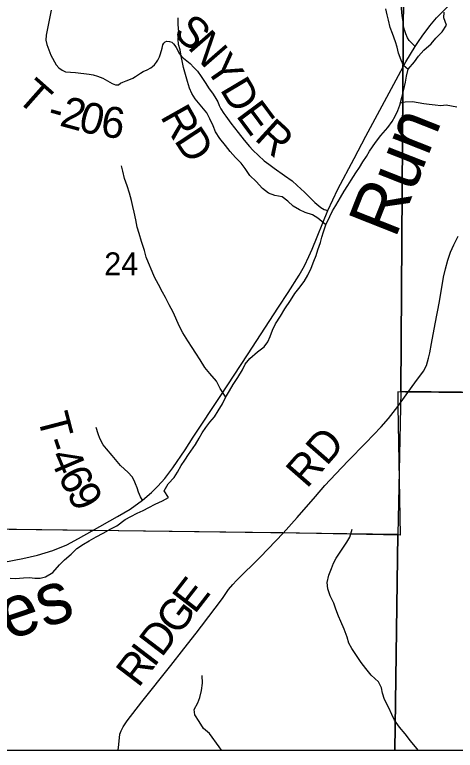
# Model space of a CAD drawing. Extents: x 0 to 191, y 0 to 55.
# Drawn here: x 146.151 to 146.554, y 18.618 to 19.292 of the extents above; entities that cross this region are included whole.
import ezdxf

# ---------------------------------------------------------------- set-up
doc = ezdxf.new("R2010")
doc.units = 0
for name, color, linetype in [('GM_X_Corporation', 7, 'Continuous'), ('GM_X_County_Road', 7, 'Continuous'), ('GM_X_County_Road_Text', 7, 'Continuous'), ('GM_X_Minor_River', 7, 'Continuous'), ('GM_X_Minor_River_Text', 7, 'Continuous'), ('GM_X_Section_Text', 7, 'Continuous'), ('GM_X_State_Route', 7, 'Continuous'), ('GM_X_Township_Road', 7, 'Continuous'), ('GM_X_Township_Road_Text', 7, 'Continuous')]:
    doc.layers.add(name, color=color, linetype=linetype)

msp = doc.modelspace()

# ---------------------------------------------------------------- linework, layer by layer
at = {"layer": 'GM_X_Corporation'}
for points in [[(143.27549, 22.87347), (143.27549, 18.61761), (147.4432, 18.61761)], [(147.2922, 18.93707), (146.93654, 18.94104), (146.93471, 18.94106), (146.51062, 18.94581), (146.50863, 18.94583), (146.50158, 18.94609), (146.50143, 18.93552), (146.50148, 18.93291), (146.50364, 18.81472), (146.39631, 18.81676), (146.39292, 18.81682), (146.22157, 18.81892), (146.2193, 18.81895), (146.02179, 18.82137), (146.02132, 18.82137), (145.2726, 18.83055), (145.27127, 18.83057), (144.95248, 18.83447), (144.96379, 19.38085), (144.96901, 19.63307), (144.9877, 20.24306), (144.98772, 20.24394), (144.99193, 20.41256)], [(147.2922, 18.93707), (146.93654, 18.94104), (146.93471, 18.94106), (146.51062, 18.94581), (146.50863, 18.94583), (146.50158, 18.94609), (146.50143, 18.93552), (146.50148, 18.93291), (146.50364, 18.81472), (146.39631, 18.81676), (146.39292, 18.81682), (146.22157, 18.81892), (146.2193, 18.81895), (146.02179, 18.82137), (146.02132, 18.82137), (145.2726, 18.83055), (145.27127, 18.83057), (144.95248, 18.83447), (144.95114, 18.62602), (144.95109, 18.61761), (147.4432, 18.61761)]]:
    msp.add_lwpolyline(points, dxfattribs=at)
for points in [[(146.50723, 19.45421), (146.95709, 19.45123), (146.94939, 18.94162), (146.50444, 18.94638), (146.50678, 19.31551)], [(145.9964, 19.32433), (146.50678, 19.31551), (146.50444, 18.94638), (146.50161, 18.81541), (145.9888, 18.82212)], [(146.49869, 18.61761), (146.94184, 18.61761), (146.94939, 18.94162), (146.50444, 18.94638), (146.50161, 18.81541)], [(145.98516, 18.61761), (146.49869, 18.61761), (146.50161, 18.81541), (145.9888, 18.82212)]]:
    msp.add_lwpolyline(points, close=True, dxfattribs=at)
at = {"layer": 'GM_X_County_Road'}
for points in [[(146.32164, 18.7315), (146.34083, 18.7568), (146.34656, 18.76503), (146.35037, 18.76939), (146.35389, 18.77333), (146.37581, 18.7949), (146.39641, 18.81649), (146.40934, 18.83085), (146.42614, 18.85021), (146.43479, 18.86024), (146.44481, 18.87109), (146.45622, 18.88278), (146.47233, 18.89923), (146.48636, 18.91389), (146.49293, 18.92177), (146.50158, 18.93264), (146.51072, 18.94554), (146.51727, 18.95434), (146.52501, 18.96512), (146.52778, 18.97031), (146.52978, 18.97695), (146.53103, 18.98185), (146.53234, 18.99029), (146.53566, 19.00854), (146.5396, 19.0288), (146.54354, 19.05106), (146.54527, 19.05874), (146.54728, 19.0669), (146.5497, 19.07423), (146.55288, 19.08093), (146.55696, 19.08874)], [(146.24552, 18.61761), (146.24597, 18.62302), (146.24693, 18.63242), (146.24804, 18.63553), (146.24984, 18.63913), (146.2535, 18.64452), (146.26712, 18.66194), (146.29374, 18.69534), (146.30563, 18.71069), (146.31676, 18.72507), (146.32164, 18.7315)]]:
    msp.add_lwpolyline(points, dxfattribs=at)
at = {"layer": 'GM_X_Minor_River'}
for points in [[(146.42227, 19.05955), (146.42451, 19.06582), (146.42674, 19.07114), (146.42842, 19.07628), (146.43065, 19.08293), (146.43195, 19.08768), (146.43343, 19.09262), (146.43567, 19.09927), (146.43922, 19.10688), (146.44184, 19.11183), (146.44483, 19.11697), (146.44896, 19.1242), (146.45252, 19.12991), (146.45589, 19.13524), (146.4587, 19.14), (146.46302, 19.14685), (146.46658, 19.15162), (146.46939, 19.15695), (146.47277, 19.16171), (146.47558, 19.16666), (146.48102, 19.17447), (146.48609, 19.18114), (146.4923, 19.18838), (146.49624, 19.19372), (146.49905, 19.19885), (146.50148, 19.20399), (146.50334, 19.20893), (146.50519, 19.21596), (146.50723, 19.22318), (146.50871, 19.22983), (146.50943, 19.23534), (146.5111, 19.2418), (146.51674, 19.24847), (146.52049, 19.25361), (146.52538, 19.25933), (146.53197, 19.26507), (146.53648, 19.27021), (146.54212, 19.27613), (146.54606, 19.28222), (146.54375, 19.28885), (146.5441, 19.29397)], [(146.511, 19.24142), (146.50673, 19.245), (146.50462, 19.24992), (146.50231, 19.25635), (146.50095, 19.26185), (146.49941, 19.26677), (146.49672, 19.27434), (146.4946, 19.28002), (146.49305, 19.28665), (146.49169, 19.29157), (146.49072, 19.29707)], [(146.43566, 19.09925), (146.42825, 19.1053), (146.42331, 19.1083), (146.41667, 19.11054), (146.41155, 19.11297), (146.40566, 19.11635), (146.40091, 19.12069), (146.39559, 19.12464), (146.38876, 19.12593), (146.38307, 19.12817), (146.37756, 19.1325), (146.37185, 19.13891), (146.36595, 19.14438), (146.36175, 19.15061), (146.35793, 19.15552), (146.35279, 19.1608), (146.34803, 19.16628), (146.34383, 19.17175), (146.3385, 19.17836), (146.33468, 19.18441), (146.33237, 19.18989), (146.32931, 19.19633), (146.32663, 19.20162), (146.31596, 19.21446), (146.3129, 19.21937), (146.31079, 19.22448), (146.30886, 19.23054), (146.30712, 19.23679), (146.30538, 19.24323), (146.30441, 19.24796), (146.30324, 19.25384), (146.30207, 19.25952), (146.30071, 19.26444), (146.30031, 19.26918), (146.30103, 19.27564), (146.30023, 19.28265), (146.30038, 19.28891)], [(146.50385, 19.21086), (146.50825, 19.21181), (146.51487, 19.21223), (146.52036, 19.21131), (146.52548, 19.21039), (146.5304, 19.20966), (146.53589, 19.20913), (146.541, 19.20859), (146.54592, 19.209), (146.55578, 19.20716)], [(146.34396, 18.94109), (146.33889, 18.94904), (146.33544, 18.95584), (146.32935, 18.96302), (146.32477, 18.96849), (146.32038, 18.97529), (146.31656, 18.98153), (146.31312, 18.98682), (146.3093, 18.99287), (146.30472, 19.00024), (146.30127, 19.00666), (146.2982, 19.01347), (146.29571, 19.01896), (146.29208, 19.02596), (146.28882, 19.03239), (146.28614, 19.03749), (146.28232, 19.04449), (146.27868, 19.0513), (146.27638, 19.0564), (146.27331, 19.06435), (146.271, 19.06946), (146.26946, 19.07552), (146.26676, 19.08385), (146.26463, 19.09123), (146.2629, 19.09691), (146.26153, 19.10374), (146.25998, 19.11074), (146.25881, 19.11586), (146.25745, 19.12154), (146.25571, 19.12817), (146.25359, 19.1348), (146.25109, 19.14161), (146.24973, 19.14843), (146.24856, 19.15317)], [(146.14649, 18.77529), (146.15141, 18.77513), (146.1586, 18.77574), (146.16409, 18.77596), (146.16901, 18.77542), (146.17393, 18.77545), (146.17885, 18.77643), (146.18564, 18.78064), (146.19165, 18.78751), (146.19635, 18.79228), (146.20219, 18.79743), (146.20746, 18.80259), (146.21368, 18.80661), (146.21896, 18.80967), (146.22538, 18.81331), (146.2316, 18.81657), (146.23858, 18.82041), (146.24405, 18.82329), (146.25178, 18.82902), (146.25706, 18.83171), (146.26272, 18.83497), (146.2682, 18.83728), (146.27348, 18.83996), (146.27914, 18.84303), (146.28593, 18.8463), (146.29159, 18.84937), (146.28758, 18.85541), (146.29133, 18.86169), (146.2966, 18.8676), (146.29959, 18.87255), (146.30297, 18.87845), (146.30653, 18.8836), (146.30972, 18.88855), (146.3161, 18.89769), (146.31947, 18.90378), (146.32247, 18.90854), (146.32566, 18.9133), (146.32923, 18.91844), (146.33355, 18.92321), (146.33693, 18.92873), (146.34086, 18.9352), (146.34386, 18.94091), (146.34742, 18.947), (146.35079, 18.95271), (146.35492, 18.95918), (146.35942, 18.96623), (146.36185, 18.97137), (146.36598, 18.9767), (146.37314, 18.98262), (146.37898, 18.98721), (146.38236, 18.99197), (146.3846, 18.99692), (146.38665, 19.00262), (146.38964, 19.00833), (146.39414, 19.01537), (146.39808, 19.02222), (146.40314, 19.02965), (146.40727, 19.03613), (146.41084, 19.04089), (146.41572, 19.04718), (146.41909, 19.05308), (146.42227, 19.05955)], [(146.52029, 18.61761), (146.51909, 18.61912), (146.51318, 18.6263), (146.50822, 18.63272), (146.50326, 18.63876), (146.49849, 18.64518), (146.49601, 18.65028), (146.49332, 18.65653), (146.4893, 18.66428), (146.48756, 18.66996), (146.48659, 18.67488), (146.48391, 18.68037), (146.47725, 18.68659), (146.47229, 18.69244), (146.4681, 18.69811), (146.45932, 18.71095), (146.45664, 18.71587), (146.45528, 18.72136), (146.4524, 18.72874), (146.44933, 18.73555), (146.44722, 18.74066), (146.44472, 18.7469), (146.4428, 18.75239), (146.43954, 18.75901), (146.43742, 18.76564), (146.43682, 18.77132), (146.43849, 18.77797), (146.44091, 18.78425), (146.44277, 18.789), (146.44502, 18.79375), (146.45008, 18.80099), (146.45477, 18.80823), (146.45758, 18.81299), (146.45981, 18.82021)], [(146.33998, 18.61761), (146.33797, 18.62089), (146.32919, 18.63298), (146.32348, 18.63769), (146.31966, 18.64393), (146.31565, 18.64997), (146.31487, 18.65509), (146.31843, 18.66099), (146.32029, 18.66612), (146.32158, 18.67239), (146.32268, 18.67903), (146.32226, 18.68624)]]:
    msp.add_lwpolyline(points, dxfattribs=at)
at = {"layer": 'GM_X_State_Route'}
for points in [[(146.26771, 18.84683), (146.27593, 18.8539), (146.28179, 18.85963), (146.28801, 18.86678), (146.29552, 18.8765), (146.30668, 18.8928), (146.31419, 18.90446), (146.33943, 18.94286), (146.36381, 18.98012), (146.39234, 19.02381), (146.40107, 19.03711), (146.41108, 19.05298), (146.41601, 19.06163), (146.42016, 19.07007), (146.42323, 19.07668), (146.43745, 19.11218), (146.44663, 19.13183), (146.46145, 19.15994), (146.47233, 19.18041), (146.50004, 19.23196), (146.5089, 19.24839), (146.51743, 19.26264), (146.52038, 19.26715), (146.5239, 19.27216), (146.53093, 19.28156), (146.53709, 19.28867), (146.54877, 19.30067)], [(146.13077, 18.78819), (146.15816, 18.79334), (146.17138, 18.79634), (146.18554, 18.80063), (146.19827, 18.80599), (146.20914, 18.81157), (146.22167, 18.81865), (146.24489, 18.83188), (146.25626, 18.83867), (146.26771, 18.84683)]]:
    msp.add_lwpolyline(points, dxfattribs=at)
at = {"layer": 'GM_X_Township_Road'}
for points in [[(146.51743, 19.26264), (146.51402, 19.26584), (146.51205, 19.26812), (146.51051, 19.27062), (146.50892, 19.27409), (146.50776, 19.2777), (146.50689, 19.28151), (146.50646, 19.28536), (146.50566, 19.29062), (146.50454, 19.30085)], [(146.18412, 19.29578), (146.17935, 19.27297), (146.17919, 19.26841), (146.18017, 19.26424), (146.18384, 19.25458), (146.18865, 19.24569), (146.19094, 19.24305), (146.19418, 19.24098), (146.19723, 19.23948), (146.20634, 19.23859), (146.21868, 19.23716), (146.22248, 19.23661), (146.22647, 19.2355), (146.23122, 19.23345), (146.23999, 19.22857), (146.24303, 19.22745), (146.24561, 19.22727), (146.24759, 19.22881), (146.2497, 19.22997), (146.25277, 19.23104), (146.25679, 19.23267), (146.25872, 19.23366), (146.26117, 19.23513), (146.26591, 19.2382), (146.26841, 19.23951), (146.272, 19.24127), (146.27525, 19.24296), (146.27689, 19.24415), (146.27852, 19.24564), (146.28053, 19.24826), (146.28165, 19.25017), (146.28311, 19.25297), (146.28425, 19.25587), (146.28556, 19.26115), (146.28638, 19.264), (146.28712, 19.26551), (146.28844, 19.2667), (146.2899, 19.26737), (146.2923, 19.26725), (146.29456, 19.26645), (146.29602, 19.26507), (146.29726, 19.26343), (146.29838, 19.26157), (146.30167, 19.25577), (146.30385, 19.25315), (146.30524, 19.25171), (146.31134, 19.24683), (146.31483, 19.24345), (146.31791, 19.23989), (146.32135, 19.23503), (146.32556, 19.22853), (146.32817, 19.22457), (146.33236, 19.21889), (146.33488, 19.21493), (146.33664, 19.21171), (146.33806, 19.20836), (146.33952, 19.20541), (146.34215, 19.2013), (146.34396, 19.19864), (146.34847, 19.19215), (146.35531, 19.1838), (146.36086, 19.17666), (146.36569, 19.17088), (146.36889, 19.16761), (146.37927, 19.15782), (146.38329, 19.15463), (146.38817, 19.15103), (146.39786, 19.14432), (146.40483, 19.13939), (146.40945, 19.13532), (146.41611, 19.12912), (146.42555, 19.1196), (146.43119, 19.11516), (146.43415, 19.11331), (146.43745, 19.11218)], [(146.26771, 18.84683), (146.26599, 18.84976), (146.26413, 18.85426), (146.26284, 18.85798), (146.26141, 18.8617), (146.25998, 18.86492), (146.25834, 18.86806), (146.25469, 18.87214), (146.24761, 18.87872), (146.23975, 18.88766), (146.23467, 18.89381), (146.23174, 18.89752), (146.22852, 18.90339), (146.22695, 18.90754), (146.22516, 18.9134)]]:
    msp.add_lwpolyline(points, dxfattribs=at)

# ---------------------------------------------------------------- texts
at = {"layer": 'GM_X_County_Road_Text'}
for s, height, rotation, p in [('RD', 0.028409, 48.81337, (146.41816, 18.85679)), ('E', 0.02841, 52.26521, (146.31548, 18.74169)), ('G', 0.02841, 52.65217, (146.30035, 18.72186)), ('D', 0.02841, 52.65506, (146.28518, 18.70198)), ('I', 0.02841, 52.65925, (146.27811, 18.69271)), ('R', 0.02841, 52.65628, (146.26395, 18.67416))]:
    msp.add_text(s, height=height, rotation=rotation, dxfattribs=at).set_placement(p)
at = {"layer": 'GM_X_Minor_River_Text'}
for s, height, rotation, p in [('Run', 0.047344, 68.42135, (146.49919, 19.0857)), ('Barnes', 0.047346, 18.61226, (146.01758, 18.67556))]:
    msp.add_text(s, height=height, rotation=rotation, dxfattribs=at).set_placement(p)
at = {"layer": 'GM_X_Section_Text'}
msp.add_text('24', height=0.020928, rotation=0.00001, dxfattribs=at).set_placement((146.23261, 19.05295))
at = {"layer": 'GM_X_Township_Road_Text'}
for s, rotation, p in [('S', 316.92886, (146.29481, 19.27413)), ('N', 311.11534, (146.30828, 19.26159)), ('Y', 304.62973, (146.3242, 19.24343)), ('T', 318.47502, (146.15108, 19.21412)), ('D', 300.75072, (146.33813, 19.22328)), ('2', 344.96658, (146.19074, 19.19022)), ('0', 345.33113, (146.20784, 19.18563)), ('E', 306.57697, (146.35266, 19.19918)), ('-', 344.63122, (146.17932, 19.19336)), ('6', 352.27926, (146.22845, 19.18047)), ('R', 299.42877, (146.28349, 19.1985)), ('R', 317.66732, (146.36935, 19.17766)), ('D', 303.36171, (146.29604, 19.17639)), ('T', 284.59132, (146.17125, 18.92323)), ('-', 288.60502, (146.17723, 18.90059)), ('4', 293.07277, (146.18181, 18.88728)), ('6', 297.15324, (146.1896, 18.86918)), ('9', 297.64722, (146.19771, 18.85337))]:
    msp.add_text(s, height=0.02841, rotation=rotation, dxfattribs=at).set_placement(p)

doc.saveas('drawing.dxf')
